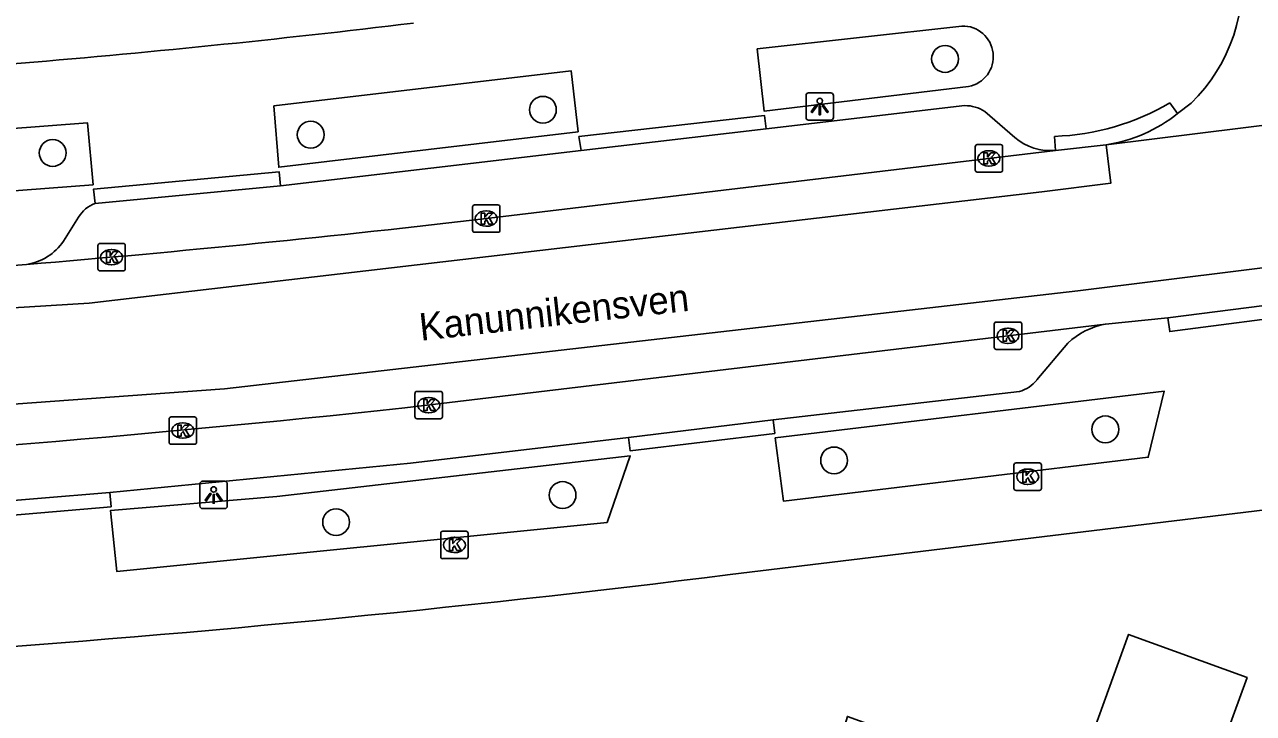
# Model space of a CAD drawing. Extents: x 163427 to 164190, y 380331 to 381641.
# Drawn here: x 163758.15 to 163802.98, y 380905.26 to 380930.39 of the extents above; entities that cross this region are included whole.
import ezdxf

# ---------------------------------------------------------------- set-up
doc = ezdxf.new("R2010")
doc.units = 0
for name, color, linetype in [('IMGEO_Boom', 7, 'Continuous'), ('IMGEO_Fietspad_gesloten', 7, 'Continuous'), ('IMGEO_Kolk', 7, 'Continuous'), ('IMGEO_Lichtpunt', 7, 'Continuous'), ('IMGEO_Openbare_ruimte_label', 7, 'Continuous'), ('IMGEO_Pand', 7, 'Continuous'), ('IMGEO_Rijbaan_lokaal_gesloten', 7, 'Continuous'), ('IMGEO_Rijbaan_lokaal_open', 7, 'Continuous'), ('IMGEO_Voetpad_open', 7, 'Continuous')]:
    doc.layers.add(name, color=color, linetype=linetype)

msp = doc.modelspace()

# ---------------------------------------------------------------- linework, layer by layer
at = {"layer": 'IMGEO_Boom'}
for centre in [(163791.731, 380929.136), (163777.059, 380927.283), (163768.588, 380926.374), (163759.174, 380925.708), (163797.578, 380915.623), (163787.682, 380914.49), (163777.776, 380913.226), (163769.513, 380912.237)]:
    msp.add_circle(centre, 0.489, dxfattribs=at)
at = {"layer": 'IMGEO_Fietspad_gesloten'}
for points in [[(163799.863, 380919.687), (163805.105, 380920.364)], [(163797.578, 380919.466), (163799.863, 380919.687)], [(163772.026, 380916.403), (163797.578, 380919.466)]]:
    msp.add_lwpolyline(points, dxfattribs=at)
msp.add_arc((163708.45, 381513.774), 600.744, 270.49653, 276.074916, dxfattribs=at)
at = {"layer": 'IMGEO_Kolk'}
for p, q in [((163792.83, 380925.084), (163792.83, 380925.936)), ((163792.905, 380926.01), (163793.757, 380926.01)), ((163793.831, 380925.936), (163793.831, 380925.084)), ((163793.318, 380925.79), (163793.343, 380925.79)), ((163793.757, 380925.01), (163792.905, 380925.01)), ((163793.341, 380925.23), (163793.316, 380925.23)), ((163774.491, 380922.886), (163774.491, 380923.738)), ((163774.566, 380923.812), (163775.418, 380923.812)), ((163774.979, 380923.592), (163775.004, 380923.592)), ((163775.492, 380923.738), (163775.492, 380922.886)), ((163775.418, 380922.812), (163774.566, 380922.812)), ((163775.002, 380923.032), (163774.977, 380923.032)), ((163760.821, 380921.48), (163760.821, 380922.332)), ((163760.896, 380922.406), (163761.748, 380922.406)), ((163761.822, 380922.332), (163761.822, 380921.48)), ((163761.309, 380922.186), (163761.334, 380922.186)), ((163761.748, 380921.406), (163760.896, 380921.406)), ((163761.332, 380921.626), (163761.307, 380921.626)), ((163793.601, 380919.538), (163794.453, 380919.538)), ((163793.526, 380918.612), (163793.526, 380919.464)), ((163794.014, 380919.318), (163794.039, 380919.318)), ((163794.527, 380919.464), (163794.527, 380918.612)), ((163794.037, 380918.758), (163794.012, 380918.758)), ((163794.453, 380918.538), (163793.601, 380918.538)), ((163772.392, 380916.082), (163772.392, 380916.934)), ((163772.467, 380917.008), (163773.319, 380917.008)), ((163773.393, 380916.934), (163773.393, 380916.082)), ((163772.88, 380916.788), (163772.905, 380916.788)), ((163763.421, 380915.153), (163763.421, 380916.005)), ((163763.496, 380916.079), (163764.348, 380916.079)), ((163764.422, 380916.005), (163764.422, 380915.153)), ((163773.319, 380916.008), (163772.467, 380916.008)), ((163772.903, 380916.228), (163772.878, 380916.228)), ((163763.909, 380915.859), (163763.934, 380915.859)), ((163764.348, 380915.079), (163763.496, 380915.079)), ((163763.932, 380915.299), (163763.907, 380915.299)), ((163794.244, 380913.47), (163794.244, 380914.322)), ((163794.319, 380914.396), (163795.171, 380914.396)), ((163794.732, 380914.176), (163794.757, 380914.176)), ((163795.245, 380914.322), (163795.245, 380913.47)), ((163795.171, 380913.396), (163794.319, 380913.396)), ((163794.755, 380913.616), (163794.73, 380913.616)), ((163773.404, 380911.906), (163774.256, 380911.906)), ((163773.329, 380910.98), (163773.329, 380911.832)), ((163773.817, 380911.686), (163773.842, 380911.686)), ((163774.33, 380911.832), (163774.33, 380910.98)), ((163773.84, 380911.126), (163773.815, 380911.126)), ((163774.256, 380910.906), (163773.404, 380910.906))]:
    msp.add_line(p, q, dxfattribs=at)
for points in [[(163792.83, 380925.084), (163792.83, 380925.936)], [(163792.905, 380926.01), (163793.757, 380926.01)], [(163793.831, 380925.936), (163793.831, 380925.084)], [(163793.151, 380925.71), (163793.274, 380925.71), (163793.274, 380925.559), (163793.404, 380925.71), (163793.568, 380925.71), (163793.422, 380925.559), (163793.575, 380925.31), (163793.423, 380925.31), (163793.338, 380925.474), (163793.274, 380925.407), (163793.274, 380925.31), (163793.151, 380925.31), (163793.151, 380925.71)], [(163793.757, 380925.01), (163792.905, 380925.01)], [(163774.491, 380922.886), (163774.491, 380923.738)], [(163774.566, 380923.812), (163775.418, 380923.812)], [(163775.492, 380923.738), (163775.492, 380922.886)], [(163774.812, 380923.512), (163774.935, 380923.512), (163774.935, 380923.361), (163775.065, 380923.512), (163775.229, 380923.512), (163775.083, 380923.361), (163775.236, 380923.112), (163775.084, 380923.112), (163774.999, 380923.276), (163774.935, 380923.209), (163774.935, 380923.112), (163774.812, 380923.112), (163774.812, 380923.512)], [(163775.418, 380922.812), (163774.566, 380922.812)], [(163760.821, 380921.48), (163760.821, 380922.332)], [(163760.896, 380922.406), (163761.748, 380922.406)], [(163761.822, 380922.332), (163761.822, 380921.48)], [(163761.142, 380922.106), (163761.265, 380922.106), (163761.265, 380921.955), (163761.395, 380922.106), (163761.559, 380922.106), (163761.413, 380921.955), (163761.566, 380921.706), (163761.414, 380921.706), (163761.329, 380921.87), (163761.265, 380921.803), (163761.265, 380921.706), (163761.142, 380921.706), (163761.142, 380922.106)], [(163761.748, 380921.406), (163760.896, 380921.406)], [(163793.601, 380919.538), (163794.453, 380919.538)], [(163793.526, 380918.612), (163793.526, 380919.464)], [(163793.847, 380919.238), (163793.97, 380919.238), (163793.97, 380919.087), (163794.1, 380919.238), (163794.264, 380919.238), (163794.118, 380919.087), (163794.271, 380918.838), (163794.119, 380918.838), (163794.034, 380919.002), (163793.97, 380918.935), (163793.97, 380918.838), (163793.847, 380918.838), (163793.847, 380919.238)], [(163794.527, 380919.464), (163794.527, 380918.612)], [(163794.453, 380918.538), (163793.601, 380918.538)], [(163772.392, 380916.082), (163772.392, 380916.934)], [(163772.467, 380917.008), (163773.319, 380917.008)], [(163773.393, 380916.934), (163773.393, 380916.082)], [(163772.713, 380916.708), (163772.836, 380916.708), (163772.836, 380916.557), (163772.966, 380916.708), (163773.13, 380916.708), (163772.984, 380916.557), (163773.137, 380916.308), (163772.985, 380916.308), (163772.9, 380916.472), (163772.836, 380916.405), (163772.836, 380916.308), (163772.713, 380916.308), (163772.713, 380916.708)], [(163763.421, 380915.153), (163763.421, 380916.005)], [(163763.496, 380916.079), (163764.348, 380916.079)], [(163764.422, 380916.005), (163764.422, 380915.153)], [(163773.319, 380916.008), (163772.467, 380916.008)], [(163763.742, 380915.779), (163763.865, 380915.779), (163763.865, 380915.628), (163763.995, 380915.779), (163764.159, 380915.779), (163764.013, 380915.628), (163764.166, 380915.379), (163764.014, 380915.379), (163763.929, 380915.543), (163763.865, 380915.476), (163763.865, 380915.379), (163763.742, 380915.379), (163763.742, 380915.779)], [(163764.348, 380915.079), (163763.496, 380915.079)], [(163794.244, 380913.47), (163794.244, 380914.322)], [(163794.319, 380914.396), (163795.171, 380914.396)], [(163795.245, 380914.322), (163795.245, 380913.47)], [(163794.565, 380914.096), (163794.688, 380914.096), (163794.688, 380913.945), (163794.818, 380914.096), (163794.982, 380914.096), (163794.836, 380913.945), (163794.989, 380913.696), (163794.837, 380913.696), (163794.752, 380913.86), (163794.688, 380913.793), (163794.688, 380913.696), (163794.565, 380913.696), (163794.565, 380914.096)], [(163795.171, 380913.396), (163794.319, 380913.396)], [(163773.404, 380911.906), (163774.256, 380911.906)], [(163773.329, 380910.98), (163773.329, 380911.832)], [(163773.65, 380911.606), (163773.773, 380911.606), (163773.773, 380911.455), (163773.903, 380911.606), (163774.067, 380911.606), (163773.921, 380911.455), (163774.074, 380911.206), (163773.922, 380911.206), (163773.837, 380911.37), (163773.773, 380911.303), (163773.773, 380911.206), (163773.65, 380911.206), (163773.65, 380911.606)], [(163774.33, 380911.832), (163774.33, 380910.98)], [(163774.256, 380910.906), (163773.404, 380910.906)]]:
    msp.add_lwpolyline(points, dxfattribs=at)
for centre, start, end in [((163792.907, 380925.934), 91.552, 178.448), ((163792.907, 380925.934), 91.552, 178.448), ((163793.755, 380925.934), 1.552, 88.448), ((163793.755, 380925.934), 1.552, 88.448), ((163792.907, 380925.086), 181.552, 268.448), ((163792.907, 380925.086), 181.552, 268.448), ((163793.755, 380925.086), 271.552, 358.448), ((163793.755, 380925.086), 271.552, 358.448), ((163774.568, 380923.736), 91.552, 178.448), ((163774.568, 380923.736), 91.552, 178.448), ((163775.416, 380923.736), 1.552, 88.448), ((163775.416, 380923.736), 1.552, 88.448), ((163774.568, 380922.888), 181.552, 268.448), ((163774.568, 380922.888), 181.552, 268.448), ((163775.416, 380922.888), 271.552, 358.448), ((163775.416, 380922.888), 271.552, 358.448), ((163760.898, 380922.33), 91.552, 178.448), ((163760.898, 380922.33), 91.552, 178.448), ((163761.746, 380922.33), 1.552, 88.448), ((163761.746, 380922.33), 1.552, 88.448), ((163760.898, 380921.482), 181.552, 268.448), ((163760.898, 380921.482), 181.552, 268.448), ((163761.746, 380921.482), 271.552, 358.448), ((163761.746, 380921.482), 271.552, 358.448), ((163793.603, 380919.462), 91.552, 178.448), ((163793.603, 380919.462), 91.552, 178.448), ((163794.451, 380919.462), 1.552, 88.448), ((163794.451, 380919.462), 1.552, 88.448), ((163793.603, 380918.614), 181.552, 268.448), ((163793.603, 380918.614), 181.552, 268.448), ((163794.451, 380918.614), 271.552, 358.448), ((163794.451, 380918.614), 271.552, 358.448), ((163772.469, 380916.932), 91.552, 178.448), ((163772.469, 380916.932), 91.552, 178.448), ((163773.317, 380916.932), 1.552, 88.448), ((163773.317, 380916.932), 1.552, 88.448), ((163763.498, 380916.003), 91.552, 178.448), ((163763.498, 380916.003), 91.552, 178.448), ((163764.346, 380916.003), 1.552, 88.448), ((163764.346, 380916.003), 1.552, 88.448), ((163772.469, 380916.084), 181.552, 268.448), ((163772.469, 380916.084), 181.552, 268.448), ((163773.317, 380916.084), 271.552, 358.448), ((163773.317, 380916.084), 271.552, 358.448), ((163763.498, 380915.155), 181.552, 268.448), ((163763.498, 380915.155), 181.552, 268.448), ((163764.346, 380915.155), 271.552, 358.448), ((163764.346, 380915.155), 271.552, 358.448), ((163794.321, 380914.32), 91.552, 178.448), ((163794.321, 380914.32), 91.552, 178.448), ((163795.169, 380914.32), 1.552, 88.448), ((163795.169, 380914.32), 1.552, 88.448), ((163794.321, 380913.472), 181.552, 268.448), ((163794.321, 380913.472), 181.552, 268.448), ((163795.169, 380913.472), 271.552, 358.448), ((163795.169, 380913.472), 271.552, 358.448), ((163773.406, 380911.83), 91.552, 178.448), ((163773.406, 380911.83), 91.552, 178.448), ((163774.254, 380911.83), 1.552, 88.448), ((163774.254, 380911.83), 1.552, 88.448), ((163773.406, 380910.982), 181.552, 268.448), ((163773.406, 380910.982), 181.552, 268.448), ((163774.254, 380910.982), 271.552, 358.448), ((163774.254, 380910.982), 271.552, 358.448)]:
    msp.add_arc(centre, 0.0765, start, end, dxfattribs=at)
for centre, major_axis, ratio, start_param, end_param in [((163793.317, 380925.51), (-0.387, 0.002), 0.722429, 4.712389, 7.853982), ((163793.342, 380925.51), (-0.39, 0.002), 0.717154, 1.570796, 4.712389), ((163774.978, 380923.312), (-0.387, 0.002), 0.722429, 4.712389, 7.853982), ((163775.003, 380923.312), (-0.39, 0.002), 0.717154, 1.570796, 4.712389), ((163761.308, 380921.906), (-0.387, 0.002), 0.722429, 4.712389, 7.853982), ((163761.333, 380921.906), (-0.39, 0.002), 0.717154, 1.570796, 4.712389), ((163794.013, 380919.038), (-0.387, 0.002), 0.722429, 4.712389, 7.853982), ((163794.038, 380919.038), (-0.39, 0.002), 0.717154, 1.570796, 4.712389), ((163772.879, 380916.508), (-0.387, 0.002), 0.722429, 4.712389, 7.853982), ((163772.904, 380916.508), (-0.39, 0.002), 0.717154, 1.570796, 4.712389), ((163763.908, 380915.579), (-0.387, 0.002), 0.722429, 4.712389, 7.853982), ((163763.933, 380915.579), (-0.39, 0.002), 0.717154, 1.570796, 4.712389), ((163794.731, 380913.896), (-0.387, 0.002), 0.722429, 4.712389, 7.853982), ((163794.756, 380913.896), (-0.39, 0.002), 0.717154, 1.570796, 4.712389), ((163773.816, 380911.406), (-0.387, 0.002), 0.722429, 4.712389, 7.853982), ((163773.841, 380911.406), (-0.39, 0.002), 0.717154, 1.570796, 4.712389)]:
    msp.add_ellipse(centre, major_axis=major_axis, ratio=ratio, start_param=start_param, end_param=end_param, dxfattribs=at)
at = {"layer": 'IMGEO_Lichtpunt'}
for p, q in [((163786.66, 380927.805), (163786.66, 380926.998)), ((163786.66, 380927.805), (163786.66, 380926.998)), ((163787.562, 380927.9), (163786.754, 380927.9)), ((163787.562, 380927.9), (163786.754, 380927.9)), ((163787.656, 380926.998), (163787.656, 380927.805)), ((163787.656, 380926.998), (163787.656, 380927.805)), ((163786.754, 380926.904), (163787.562, 380926.904)), ((163786.754, 380926.904), (163787.562, 380926.904)), ((163765.45, 380913.729), (163764.642, 380913.729)), ((163765.45, 380913.729), (163764.642, 380913.729)), ((163764.548, 380913.634), (163764.548, 380912.827)), ((163764.548, 380913.634), (163764.548, 380912.827)), ((163765.544, 380912.827), (163765.544, 380913.634)), ((163765.544, 380912.827), (163765.544, 380913.634)), ((163764.642, 380912.733), (163765.45, 380912.733)), ((163764.642, 380912.733), (163765.45, 380912.733))]:
    msp.add_line(p, q, dxfattribs=at)
for points in [[(163787.034, 380927.469), (163787.073, 380927.441), (163786.885, 380927.179), (163786.847, 380927.206), (163787.034, 380927.469)], [(163787.136, 380927.421), (163787.183, 380927.421), (163787.183, 380927.099), (163787.136, 380927.099), (163787.136, 380927.421)], [(163787.246, 380927.441), (163787.284, 380927.468), (163787.471, 380927.206), (163787.432, 380927.178), (163787.246, 380927.441)], [(163764.922, 380913.298), (163764.961, 380913.27), (163764.773, 380913.008), (163764.735, 380913.035), (163764.922, 380913.298)], [(163765.024, 380913.25), (163765.071, 380913.25), (163765.071, 380912.928), (163765.024, 380912.928), (163765.024, 380913.25)], [(163765.134, 380913.27), (163765.172, 380913.297), (163765.359, 380913.035), (163765.32, 380913.007), (163765.134, 380913.27)]]:
    msp.add_lwpolyline(points, dxfattribs=at)
for centre in [(163787.159, 380927.603), (163765.047, 380913.432)]:
    msp.add_circle(centre, 0.0994, dxfattribs=at)
for centre, start, end in [((163786.754, 380927.805), 90, 180), ((163786.754, 380927.805), 90, 180), ((163787.562, 380927.805), 0, 90), ((163787.562, 380927.805), 0, 90), ((163786.754, 380926.998), 180, 270), ((163786.754, 380926.998), 180, 270), ((163787.562, 380926.998), 270, 0), ((163787.562, 380926.998), 270, 360), ((163764.642, 380913.634), 90, 180), ((163764.642, 380913.634), 90, 180), ((163765.45, 380913.634), 0, 90), ((163765.45, 380913.634), 0, 90), ((163764.642, 380912.827), 180, 270), ((163764.642, 380912.827), 180, 270), ((163765.45, 380912.827), 270, 0), ((163765.45, 380912.827), 270, 360)]:
    msp.add_arc(centre, 0.0946, start, end, dxfattribs=at)
at = {"layer": 'IMGEO_Pand'}
msp.add_lwpolyline([(163797.818, 380893.05), (163794.719, 380894.182), (163794.106, 380892.501), (163784.975, 380895.832), (163781.423, 380895.227), (163781.093, 380895.345), (163781.72, 380897.052), (163783.445, 380901.745), (163787.262, 380902.157), (163788.168, 380905.149), (163793.524, 380903.211), (163792.984, 380901.716), (163796.681, 380900.381), (163797.122, 380901.602), (163796.181, 380901.942), (163796.279, 380902.214), (163798.428, 380908.144), (163802.75, 380906.568), (163801.036, 380901.871), (163797.818, 380893.05)], dxfattribs=at)
at = {"layer": 'IMGEO_Rijbaan_lokaal_gesloten'}
for points in [[(163797.614, 380926.005), (163814.168, 380928.058)], [(163868.839, 380925.415), (163864.416, 380926.273), (163861.674, 380926.755), (163860.332, 380926.988), (163857.627, 380927.192), (163854.666, 380927.243), (163850.072, 380927.013), (163838.639, 380925.686), (163814.648, 380922.928), (163796.579, 380920.681), (163765.443, 380917.107), (163748.701, 380915.881), (163736.043, 380915.269), (163715.728, 380914.962), (163682.084, 380914.454)], [(163681.983, 380918.123), (163693.971, 380918.37), (163736.348, 380918.742), (163760.51, 380920.229), (163795.266, 380924.289), (163797.781, 380924.606), (163797.614, 380926.005)], [(163775.102, 380923.325), (163795.76, 380925.801)], [(163795.76, 380925.801), (163797.614, 380926.005)], [(163753.097, 380921.245), (163753.264, 380921.257), (163758.22, 380921.639)]]:
    msp.add_lwpolyline(points, dxfattribs=at)
msp.add_arc((163715.838, 381431.372), 511.492, 274.75292, 276.65348, dxfattribs=at)
at = {"layer": 'IMGEO_Rijbaan_lokaal_open'}
msp.add_lwpolyline([(163800.705, 380927.52), (163800.215, 380927.151)], dxfattribs=at)
for centre, radius, start, end in [((163796.4, 380931.95), 6.177, 314.1797, 9.065), ((163796.811, 380931.353), 5.408, 278.5423, 309.0143)]:
    msp.add_arc(centre, radius, start, end, dxfattribs=at)
at = {"layer": 'IMGEO_Voetpad_open'}
for points in [[(163792.585, 380928.13), (163785.128, 380927.233), (163784.879, 380929.5), (163792.34, 380930.338)], [(163767.245, 380927.43), (163778.084, 380928.705), (163778.341, 380926.483), (163767.421, 380925.183), (163767.245, 380927.43)], [(163785.199, 380926.585), (163792.446, 380927.434)], [(163793.186, 380927.221), (163794.279, 380926.275)], [(163799.936, 380927.536), (163800.215, 380927.151)], [(163749.602, 380925.984), (163760.444, 380926.807), (163760.645, 380924.549), (163749.735, 380923.716), (163749.602, 380925.984)], [(163778.451, 380925.794), (163778.373, 380926.303), (163785.142, 380927.077), (163785.199, 380926.585)], [(163785.199, 380926.585), (163778.451, 380925.794)], [(163795.76, 380925.801), (163795.726, 380926.313)], [(163767.49, 380924.509), (163778.451, 380925.794)], [(163760.718, 380923.859), (163760.658, 380924.386), (163767.436, 380925.023), (163767.49, 380924.509)], [(163767.49, 380924.509), (163760.718, 380923.859)], [(163759.571, 380922.49), (163760.12, 380923.365)], [(163865.283, 380920.164), (163783.893, 380910.325)], [(163805.105, 380920.364), (163805.169, 380919.869), (163799.927, 380919.192), (163799.863, 380919.687)], [(163796.207, 380918.767), (163795.081, 380917.424)], [(163794.446, 380917.001), (163785.456, 380915.974)], [(163785.528, 380915.31), (163799.726, 380917.013), (163799.141, 380914.606), (163785.836, 380913.007), (163785.528, 380915.31)], [(163785.456, 380915.974), (163785.516, 380915.478), (163780.246, 380914.836), (163780.186, 380915.332)], [(163780.186, 380915.332), (163785.456, 380915.974)], [(163780.186, 380915.332), (163772.233, 380914.391), (163761.258, 380913.317)], [(163767.346, 380913.173), (163780.247, 380914.655), (163779.4, 380912.231), (163761.512, 380910.44), (163761.288, 380912.666), (163767.346, 380913.173)], [(163761.258, 380913.317), (163761.303, 380912.799), (163756.013, 380912.349), (163755.968, 380912.883)], [(163755.968, 380912.883), (163761.258, 380913.317)]]:
    msp.add_lwpolyline(points, dxfattribs=at)
for centre, radius, start, end in [((163724.768, 381324.956), 397.37, 274.73298, 276.87474), ((163792.377, 380929.224), 1.114, 280.7793, 91.884), ((163792.469, 380926.122), 1.312, 56.8786, 91.0057), ((163795.445, 380935.138), 8.829, 271.823, 300.574), ((163795.561, 380927.73), 1.939, 228.6125, 275.8926), ((163761.084, 380922.806), 1.115, 109.1958, 149.9235), ((163757.917, 380923.618), 2.002, 278.7078, 325.7062), ((163798.097, 380916.753), 2.762, 100.8386, 133.1907), ((163794.042, 380918.295), 1.356, 287.3274, 320.0111), ((163716.512, 381450.296), 544.159, 270.7112, 277.113)]:
    msp.add_arc(centre, radius, start, end, dxfattribs=at)

# ---------------------------------------------------------------- texts
at = {"layer": 'IMGEO_Openbare_ruimte_label'}
msp.add_text('Kanunnikensven', height=1, rotation=6.3718, dxfattribs=at).set_placement((163772.604, 380918.853))

doc.saveas('drawing.dxf')
